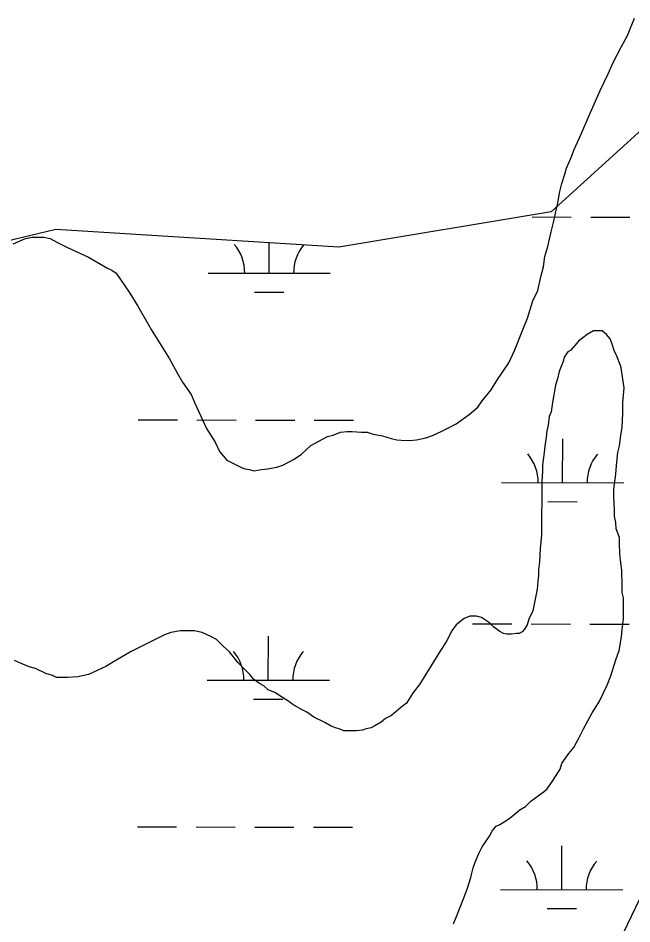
# Model space of a CAD drawing. Extents: x 3219052 to 3256913, y 800770 to 826146.
# Drawn here: x 3239338 to 3239840, y 821974 to 822715 of the extents above; entities that cross this region are included whole.
import ezdxf

# ---------------------------------------------------------------- set-up
doc = ezdxf.new("R2010")
doc.units = 0
for name, color, linetype in [('V-SITE-VEGE', 7, 'Continuous'), ('V-TOPO-SHOR', 7, 'Continuous'), ('V-WETL-SWMP', 7, 'Continuous')]:
    doc.layers.add(name, color=color, linetype=linetype)

msp = doc.modelspace()

# ---------------------------------------------------------------- linework, layer by layer
at = {"layer": 'V-SITE-VEGE'}
for p, q in [((3239836.25, 822700.42), (3239841.85, 822714.55)), ((3239831.17, 822691.33), (3239836.25, 822700.42)), ((3239824.56, 822678.21), (3239831.17, 822691.33)), ((3239820.5, 822669.13), (3239824.56, 822678.21)), ((3239813.89, 822655.51), (3239820.5, 822669.13)), ((3239804.74, 822634.81), (3239813.89, 822655.51)), ((3239798.12, 822619.17), (3239804.74, 822634.81)), ((3239792.53, 822607.05), (3239796.6, 822616.14)), ((3239796.6, 822616.14), (3239798.12, 822619.17)), ((3239789.98, 822600.49), (3239792.53, 822607.05)), ((3239786.42, 822591.91), (3239789.98, 822600.49)), ((3239784.89, 822586.86), (3239786.42, 822591.91)), ((3239782.35, 822579.29), (3239784.89, 822586.86)), ((3239780.81, 822572.72), (3239782.35, 822579.29)), ((3239779.27, 822563.63), (3239780.81, 822572.72)), ((3239777.74, 822557.57), (3239779.27, 822563.63)), ((3239775.69, 822547.47), (3239777.74, 822557.57)), ((3239773.65, 822539.9), (3239775.69, 822547.47)), ((3239771.09, 822527.78), (3239773.65, 822539.9)), ((3239333.48, 822530.01), (3239343.6, 822534.53)), ((3239343.6, 822534.53), (3239349.17, 822535.52)), ((3239349.17, 822535.52), (3239358.76, 822535.5)), ((3239358.76, 822535.5), (3239363.81, 822534.47)), ((3239363.81, 822534.47), (3239369.36, 822531.42)), ((3239369.36, 822531.42), (3239378.45, 822526.85)), ((3239378.45, 822526.85), (3239395.1, 822519.22)), ((3239768.54, 822519.7), (3239771.09, 822527.78)), ((3239395.1, 822519.22), (3239410.74, 822510.08)), ((3239767.5, 822511.11), (3239768.54, 822519.7)), ((3239410.74, 822510.08), (3239414.27, 822508.56)), ((3239765.46, 822504.04), (3239767.5, 822511.11)), ((3239414.27, 822508.56), (3239417.8, 822506.02)), ((3239417.8, 822506.02), (3239428.88, 822489.82)), ((3239762.9, 822491.92), (3239765.46, 822504.04)), ((3239428.88, 822489.82), (3239435.42, 822479.19)), ((3239758.83, 822483.34), (3239762.9, 822491.92)), ((3239754.25, 822469.21), (3239758.83, 822483.34)), ((3239435.42, 822479.19), (3239443.96, 822464.51)), ((3239443.96, 822464.51), (3239446.48, 822459.96)), ((3239750.18, 822459.11), (3239754.25, 822469.21)), ((3239446.48, 822459.96), (3239456.04, 822444.77)), ((3239744.07, 822443.46), (3239750.18, 822459.11)), ((3239808.29, 822458.95), (3239803.23, 822455.93)), ((3239815.36, 822458.93), (3239808.29, 822458.95)), ((3239817.38, 822457.41), (3239815.36, 822458.93)), ((3239818.89, 822455.89), (3239817.38, 822457.41)), ((3239796.14, 822450.39), (3239794.62, 822448.88)), ((3239803.23, 822455.93), (3239796.14, 822450.39)), ((3239821.91, 822452.34), (3239818.89, 822455.89)), ((3239823.42, 822448.8), (3239821.91, 822452.34)), ((3239456.04, 822444.77), (3239461.57, 822436.17)), ((3239738.98, 822432.87), (3239744.07, 822443.46)), ((3239789.55, 822442.83), (3239787.52, 822441.83)), ((3239794.62, 822448.88), (3239789.55, 822442.83)), ((3239825.42, 822442.73), (3239823.42, 822448.8)), ((3239827.43, 822438.18), (3239825.42, 822442.73)), ((3239461.57, 822436.17), (3239468.11, 822424.02)), ((3239784.48, 822437.29), (3239783.46, 822433.75)), ((3239787.52, 822441.83), (3239784.48, 822437.29)), ((3239830.44, 822430.59), (3239827.43, 822438.18)), ((3239729.34, 822418.24), (3239738.98, 822432.87)), ((3239783.46, 822433.75), (3239780.4, 822425.68)), ((3239830.94, 822428.57), (3239830.44, 822430.59)), ((3239832.43, 822419.47), (3239830.94, 822428.57)), ((3239468.11, 822424.02), (3239472.13, 822416.93)), ((3239780.4, 822425.68), (3239778.87, 822419.62)), ((3239472.13, 822416.93), (3239479.18, 822406.81)), ((3239724.77, 822410.67), (3239729.34, 822418.24)), ((3239777.34, 822414.57), (3239774.77, 822400.43)), ((3239778.87, 822419.62), (3239777.34, 822414.57)), ((3239833.43, 822412.39), (3239832.43, 822419.47)), ((3239479.18, 822406.81), (3239482.19, 822399.73)), ((3239717.17, 822401.6), (3239724.77, 822410.67)), ((3239832.38, 822400.26), (3239833.43, 822412.39)), ((3239482.19, 822399.73), (3239491.73, 822378.98)), ((3239713.62, 822396.55), (3239717.17, 822401.6)), ((3239774.77, 822400.43), (3239773.74, 822392.85)), ((3239832.36, 822391.67), (3239832.38, 822400.26)), ((3239695.89, 822382.96), (3239706.53, 822390.51)), ((3239706.53, 822390.51), (3239713.62, 822396.55)), ((3239773.74, 822392.85), (3239772.21, 822388.81)), ((3239831.82, 822380.05), (3239832.36, 822391.67)), ((3239772.21, 822388.81), (3239771.18, 822381.74)), ((3239491.73, 822378.98), (3239498.78, 822367.84)), ((3239595.31, 822373.64), (3239601.38, 822376.15)), ((3239601.38, 822376.15), (3239606.44, 822376.64)), ((3239606.44, 822376.64), (3239610.98, 822376.63)), ((3239610.98, 822376.63), (3239618.56, 822376.1)), ((3239618.56, 822376.1), (3239623.11, 822376.09)), ((3239623.11, 822376.09), (3239628.16, 822374.56)), ((3239676.67, 822373.41), (3239684.25, 822376.93)), ((3239684.25, 822376.93), (3239690.33, 822379.94)), ((3239690.33, 822379.94), (3239695.89, 822382.96)), ((3239770.16, 822377.19), (3239769.64, 822372.14)), ((3239771.18, 822381.74), (3239770.16, 822377.19)), ((3239830.79, 822373.49), (3239831.82, 822380.05)), ((3239577.09, 822365.1), (3239583.67, 822368.62)), ((3239583.67, 822368.62), (3239590.76, 822372.64)), ((3239590.76, 822372.64), (3239595.31, 822373.64)), ((3239628.16, 822374.56), (3239635.73, 822373.02)), ((3239635.73, 822373.02), (3239642.8, 822370.98)), ((3239642.8, 822370.98), (3239647.35, 822369.96)), ((3239647.35, 822369.96), (3239650.88, 822369.44)), ((3239650.88, 822369.44), (3239657.95, 822369.42)), ((3239657.95, 822369.42), (3239663.52, 822369.91)), ((3239663.52, 822369.91), (3239671.1, 822371.41)), ((3239671.1, 822371.41), (3239676.67, 822373.41)), ((3239769.64, 822372.14), (3239768.61, 822364.57)), ((3239829.75, 822364.9), (3239830.79, 822373.49)), ((3239498.78, 822367.84), (3239502.29, 822360.25)), ((3239569.49, 822358.05), (3239577.09, 822365.1)), ((3239768.61, 822364.57), (3239768.09, 822359.51)), ((3239828.22, 822359.35), (3239829.75, 822364.9)), ((3239502.29, 822360.25), (3239508.34, 822353.16)), ((3239554.31, 822348.99), (3239563.42, 822354.02)), ((3239563.42, 822354.02), (3239569.49, 822358.05)), ((3239768.09, 822359.51), (3239766.54, 822349.41)), ((3239827.18, 822348.74), (3239828.22, 822359.35)), ((3239508.34, 822353.16), (3239513.38, 822350.62)), ((3239513.38, 822350.62), (3239519.94, 822347.57)), ((3239519.94, 822347.57), (3239522.97, 822346.05)), ((3239522.97, 822346.05), (3239527.01, 822345.53)), ((3239536.61, 822345.5), (3239541.67, 822346)), ((3239541.67, 822346), (3239549.25, 822347.49)), ((3239549.25, 822347.49), (3239554.31, 822348.99)), ((3239766.54, 822349.41), (3239766.53, 822343.85)), ((3239826.66, 822341.66), (3239827.18, 822348.74)), ((3239527.01, 822345.53), (3239530.55, 822344.51)), ((3239530.55, 822344.51), (3239536.61, 822345.5)), ((3239766.53, 822343.85), (3239766, 822335.77)), ((3239825.11, 822329.54), (3239826.66, 822341.66)), ((3239766, 822335.77), (3239765.88, 822292.31)), ((3239825.09, 822322.97), (3239825.11, 822329.54)), ((3239825.57, 822312.86), (3239825.09, 822322.97)), ((3239825.55, 822307.31), (3239825.57, 822312.86)), ((3239826.55, 822302.25), (3239825.55, 822307.31)), ((3239827.04, 822297.19), (3239826.55, 822302.25)), ((3239829.55, 822290.11), (3239827.04, 822297.19)), ((3239765.88, 822292.31), (3239764.84, 822280.69)), ((3239829.53, 822285.06), (3239829.55, 822290.11)), ((3239764.84, 822280.69), (3239764.3, 822270.08)), ((3239830.02, 822276.97), (3239829.53, 822285.06)), ((3239830.5, 822271.41), (3239830.02, 822276.97)), ((3239764.3, 822270.08), (3239763.27, 822263.51)), ((3239831.49, 822263.32), (3239830.5, 822271.41)), ((3239763.26, 822258.97), (3239762.75, 822254.42)), ((3239763.27, 822263.51), (3239763.26, 822258.97)), ((3239831.48, 822259.28), (3239831.49, 822263.32)), ((3239831.97, 822254.23), (3239831.48, 822259.28)), ((3239762.75, 822254.42), (3239762.22, 822247.85)), ((3239831.95, 822245.13), (3239831.97, 822254.23)), ((3239762.22, 822247.85), (3239758.63, 822230.18)), ((3239832.95, 822240.58), (3239831.95, 822245.13)), ((3239832.9, 822223.4), (3239832.95, 822240.58)), ((3239758.63, 822230.18), (3239755.58, 822223.11)), ((3239702.52, 822223.76), (3239695.94, 822218.73)), ((3239707.08, 822225.77), (3239702.52, 822223.76)), ((3239712.64, 822225.76), (3239707.08, 822225.77)), ((3239716.68, 822224.73), (3239712.64, 822225.76)), ((3239723.23, 822220.17), (3239716.68, 822224.73)), ((3239726.76, 822216.62), (3239723.23, 822220.17)), ((3239755.58, 822223.11), (3239754.05, 822218.57)), ((3239831.86, 822214.81), (3239832.9, 822223.4)), ((3239470.55, 822213.8), (3239462.46, 822212.3)), ((3239481.67, 822213.77), (3239470.55, 822213.8)), ((3239488.23, 822212.23), (3239481.67, 822213.77)), ((3239692.39, 822213.68), (3239687.82, 822204.6)), ((3239695.94, 822218.73), (3239692.39, 822213.68)), ((3239731.8, 822213.07), (3239726.76, 822216.62)), ((3239734.83, 822211.54), (3239731.8, 822213.07)), ((3239750, 822213.02), (3239747.46, 822211.51)), ((3239752.02, 822215.03), (3239750, 822213.02)), ((3239754.05, 822218.57), (3239752.02, 822215.03)), ((3239831.34, 822208.75), (3239831.86, 822214.81)), ((3239457.41, 822210.3), (3239430.08, 822196.73)), ((3239462.46, 822212.3), (3239457.41, 822210.3)), ((3239495.81, 822208.67), (3239488.23, 822212.23)), ((3239499.84, 822206.64), (3239495.81, 822208.67)), ((3239505.38, 822201.07), (3239499.84, 822206.64)), ((3239737.36, 822211.03), (3239734.83, 822211.54)), ((3239741.4, 822211.02), (3239737.36, 822211.03)), ((3239745.44, 822211.52), (3239741.4, 822211.02)), ((3239747.46, 822211.51), (3239745.44, 822211.52)), ((3239829.29, 822197.64), (3239831.34, 822208.75)), ((3239510.43, 822196.51), (3239505.38, 822201.07)), ((3239687.82, 822204.6), (3239683.25, 822197.54)), ((3239430.08, 822196.73), (3239414.39, 822187.68)), ((3239517.48, 822187.9), (3239510.43, 822196.51)), ((3239683.25, 822197.54), (3239665.99, 822169.8)), ((3239826.74, 822190.07), (3239829.29, 822197.64)), ((3239339.6, 822187.38), (3239334.55, 822189.42)), ((3239346.67, 822184.33), (3239339.6, 822187.38)), ((3239351.72, 822182.8), (3239346.67, 822184.33)), ((3239409.33, 822184.66), (3239395.16, 822178.13)), ((3239414.39, 822187.68), (3239409.33, 822184.66)), ((3239527.55, 822177.76), (3239517.48, 822187.9)), ((3239822.66, 822176.94), (3239826.74, 822190.07)), ((3239360.3, 822178.73), (3239351.72, 822182.8)), ((3239365.85, 822177.2), (3239360.3, 822178.73)), ((3239368.88, 822175.68), (3239365.85, 822177.2)), ((3239386.56, 822176.13), (3239377.97, 822175.65)), ((3239395.16, 822178.13), (3239386.56, 822176.13)), ((3239530.07, 822174.22), (3239527.55, 822177.76)), ((3239819.61, 822169.37), (3239822.66, 822176.94)), ((3239377.97, 822175.65), (3239368.88, 822175.68)), ((3239535.11, 822170.66), (3239530.07, 822174.22)), ((3239538.65, 822168.64), (3239535.11, 822170.66)), ((3239542.18, 822165.59), (3239538.65, 822168.64)), ((3239665.99, 822169.8), (3239660.92, 822163.24)), ((3239813, 822155.74), (3239819.61, 822169.37)), ((3239548.23, 822163.05), (3239542.18, 822165.59)), ((3239551.76, 822160.51), (3239548.23, 822163.05)), ((3239660.92, 822163.24), (3239655.34, 822154.67)), ((3239558.32, 822156.45), (3239551.76, 822160.51)), ((3239562.35, 822153.41), (3239558.32, 822156.45)), ((3239655.34, 822154.67), (3239650.78, 822151.14)), ((3239807.42, 822146.66), (3239813, 822155.74)), ((3239569.42, 822149.35), (3239562.35, 822153.41)), ((3239573.96, 822147.31), (3239569.42, 822149.35)), ((3239579.51, 822143.25), (3239573.96, 822147.31)), ((3239650.78, 822151.14), (3239643.18, 822144.59)), ((3239800.31, 822133.54), (3239807.42, 822146.66)), ((3239588.59, 822138.68), (3239579.51, 822143.25)), ((3239593.64, 822135.64), (3239588.59, 822138.68)), ((3239634.57, 822139.06), (3239629.51, 822136.04)), ((3239638.12, 822142.08), (3239634.57, 822139.06)), ((3239643.18, 822144.59), (3239638.12, 822142.08)), ((3239598.18, 822134.1), (3239593.64, 822135.64)), ((3239600.2, 822133.59), (3239598.18, 822134.1)), ((3239604.23, 822132.07), (3239600.2, 822133.59)), ((3239614.34, 822132.04), (3239604.23, 822132.07)), ((3239619.4, 822132.53), (3239614.34, 822132.04)), ((3239622.43, 822133.53), (3239619.4, 822132.53)), ((3239626.48, 822134.53), (3239622.43, 822133.53)), ((3239629.51, 822136.04), (3239626.48, 822134.53)), ((3239796.75, 822126.48), (3239800.31, 822133.54)), ((3239792.18, 822118.41), (3239796.75, 822126.48)), ((3239788.12, 822113.36), (3239792.18, 822118.41)), ((3239784.06, 822107.82), (3239788.12, 822113.36)), ((3239781.01, 822100.75), (3239782.54, 822105.29)), ((3239782.54, 822105.29), (3239784.06, 822107.82)), ((3239775.43, 822091.67), (3239781.01, 822100.75)), ((3239770.36, 822084.61), (3239775.43, 822091.67)), ((3239761.24, 822077.56), (3239768.33, 822082.59)), ((3239768.33, 822082.59), (3239770.36, 822084.61)), ((3239752.63, 822070.01), (3239757.19, 822074.54)), ((3239757.19, 822074.54), (3239761.24, 822077.56)), ((3239741.49, 822061.95), (3239748.07, 822067.49)), ((3239748.07, 822067.49), (3239752.63, 822070.01)), ((3239731.87, 822055.41), (3239737.44, 822058.93)), ((3239737.44, 822058.93), (3239741.49, 822061.95)), ((3239723.25, 822045.83), (3239725.79, 822050.38)), ((3239725.79, 822050.38), (3239728.83, 822053.9)), ((3239728.83, 822053.9), (3239731.87, 822055.41)), ((3239717.16, 822037.26), (3239723.25, 822045.83)), ((3239714.62, 822031.71), (3239717.16, 822037.26)), ((3239711.57, 822024.64), (3239714.62, 822031.71)), ((3239710.04, 822020.1), (3239711.57, 822024.64)), ((3239708, 822012.02), (3239708.51, 822014.54)), ((3239708.51, 822014.54), (3239710.04, 822020.1)), ((3239704.94, 822002.42), (3239708, 822012.02)), ((3239702.39, 821995.36), (3239704.94, 822002.42)), ((3239696.29, 821980.22), (3239702.39, 821995.36)), ((3239693.74, 821974.16), (3239696.29, 821980.22))]:
    msp.add_line(p, q, dxfattribs=at)
at = {"layer": 'V-TOPO-SHOR'}
msp.add_lwpolyline([(3239497.07, 821709.84), (3239632.53, 821779.07), (3239710.27, 821826.73), (3239772.39, 821879.27), (3239816.75, 821933.38), (3239849.7, 822001.37), (3239862.6, 822072.84), (3239864.01, 822089.68)], dxfattribs=at)
at = {"layer": 'V-WETL-SWMP'}
for p, q in [((3239932.89, 822701.04), (3239773.72, 822556.21)), ((3239773.72, 822556.21), (3239600.07, 822527.24)), ((3239758.16, 822552.02), (3239790.16, 822551.95)), ((3239806.16, 822551.92), (3239838.16, 822551.85)), ((3239368.54, 822541.72), (3239064.66, 822469.31)), ((3239600.07, 822527.24), (3239368.54, 822541.72)), ((3239543, 822506.04), (3239543.05, 822530.81)), ((3239493, 822506.15), (3239593, 822505.94)), ((3239530.97, 822490.64), (3239554.97, 822490.59)), ((3239435.91, 822386.2), (3239467.91, 822386.13)), ((3239483.91, 822386.1), (3239515.91, 822386.03)), ((3239531.91, 822385.99), (3239563.91, 822385.93)), ((3239579.91, 822385.89), (3239611.91, 822385.83)), ((3239783.11, 822334.73), (3239783.19, 822370.73)), ((3239733.11, 822334.83), (3239833.11, 822334.62)), ((3239771.08, 822319.32), (3239795.08, 822319.27)), ((3239709.46, 822219.45), (3239741.46, 822219.38)), ((3239757.46, 822219.35), (3239789.46, 822219.28)), ((3239805.46, 822219.25), (3239837.46, 822219.18)), ((3239542.3, 822173.37), (3239542.38, 822209.37)), ((3239492.3, 822173.47), (3239592.3, 822173.26)), ((3239530.27, 822157.96), (3239554.27, 822157.91)), ((3239435.21, 822053.52), (3239467.21, 822053.45)), ((3239483.21, 822053.42), (3239515.21, 822053.35)), ((3239531.21, 822053.32), (3239563.21, 822053.25)), ((3239579.21, 822053.22), (3239611.21, 822053.15)), ((3239782.42, 822002.05), (3239782.49, 822038.05)), ((3239732.42, 822002.16), (3239832.42, 822001.95)), ((3239770.38, 821986.65), (3239794.38, 821986.6))]:
    msp.add_line(p, q, dxfattribs=at)
for centre, start, end in [((3239487.76, 822506.63), 359.10809, 40.65175), ((3239598.24, 822506.4), 140.02969, 180.65175), ((3239727.87, 822335.32), 359.10809, 40.65175), ((3239838.36, 822335.08), 139.10809, 180.65175), ((3239487.06, 822173.96), 359.10809, 40.65175), ((3239597.55, 822173.73), 139.10809, 180.65175), ((3239727.18, 822002.64), 359.10809, 40.65175), ((3239837.66, 822002.41), 139.10809, 180.65175)]:
    msp.add_arc(centre, 35.25, start, end, dxfattribs=at)

doc.saveas('drawing.dxf')
